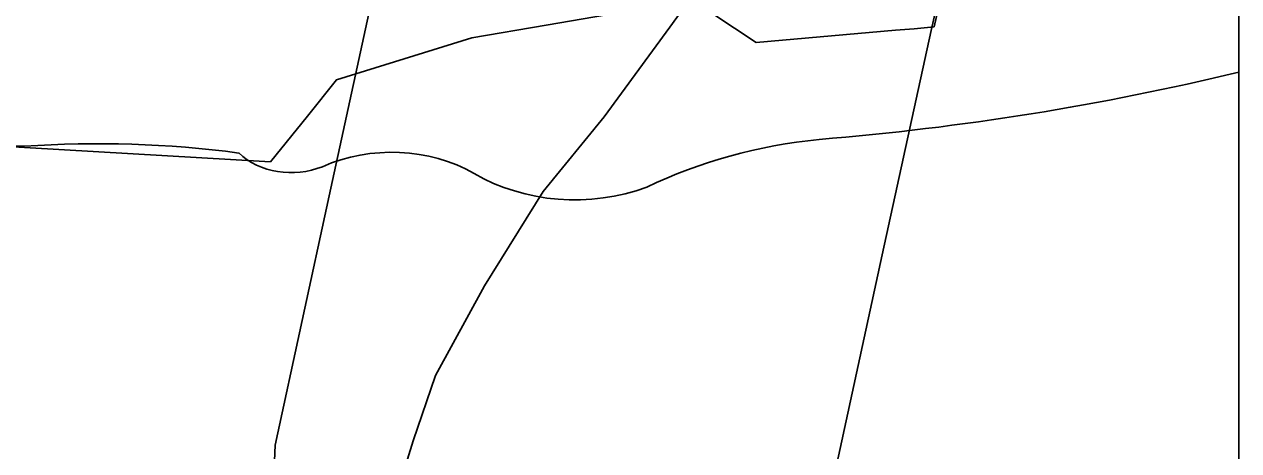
# Model space of a CAD drawing. Extents: x -38.2 to 41.9, y -4 to 24.9.
# Drawn here: x 8.7101 to 8.9, y 17.8343 to 17.9009 of the extents above; entities that cross this region are included whole.
import ezdxf

# ---------------------------------------------------------------- set-up
doc = ezdxf.new("R2010")
doc.units = 0
for name, color, linetype in [('GM_X_Corporation_Text', 7, 'Continuous'), ('GM_X_County_Road', 7, 'Continuous'), ('GM_X_Interchange_Ramps', 7, 'Continuous'), ('GM_X_Major_River', 7, 'Continuous'), ('GM_X_State_Route', 7, 'Continuous'), ('GM_X_State_Shield', 7, 'Continuous'), ('SH_Cut_Line', 7, 'Continuous'), ('SH_Data', 7, 'Continuous')]:
    doc.layers.add(name, color=color, linetype=linetype)

msp = doc.modelspace()

# ---------------------------------------------------------------- linework, layer by layer
at = {"layer": 'GM_X_Corporation_Text'}
msp.add_line((8.9, 17.70631), (8.9, 17.89345), dxfattribs=at)
for centre, major_axis, start_param, end_param in [((8.79882, 18.16109), (0.34952, 0), 4.814394, 5.006082), ((8.72167, 17.77591), (0.13295, 0), 1.404758, 1.657859), ((8.8434, 17.82714), (0.07032, 0), 1.699012, 2.107814), ((8.75185, 17.88628), (0.01068, 0), 3.836095, 5.185414), ((8.76754, 17.86315), (0.02221, 0), 0.950624, 2.079405), ((8.79621, 17.89487), (0.02672, 0), 4.08156, 5.145723)]:
    msp.add_ellipse(centre, major_axis=major_axis, ratio=0.8, start_param=start_param, end_param=end_param, dxfattribs=at)
at = {"layer": 'GM_X_County_Road'}
msp.add_lwpolyline([(8.70471, 17.88198), (8.74858, 17.87943), (8.75437, 17.88655), (8.75892, 17.89226), (8.7801, 17.8988), (8.79173, 17.90078), (8.81455, 17.90475), (8.82454, 17.89805), (8.84634, 17.9), (8.84923, 17.90019), (8.85236, 17.90053), (8.85723, 17.92208)], dxfattribs=at)
at = {"layer": 'GM_X_Interchange_Ramps'}
for points in [[(5.68741, 16.39544), (5.98531, 16.37641), (6.41299, 16.36022), (6.42632, 16.3595), (7.13357, 16.31975), (7.34417, 16.31068), (7.5793, 16.29614), (7.69014, 16.28944), (7.96963, 16.27524), (8.9, 16.22718), (8.9, 17.70631), (8.9, 17.90934), (8.9, 20.9), (5.12429, 20.9)], [(5.77389, 16.38625), (6.07178, 16.36722), (6.49947, 16.35103), (6.5128, 16.35031), (7.22005, 16.31056), (7.43065, 16.30149), (7.66578, 16.28695), (7.77662, 16.28025), (8.0561, 16.26605), (8.9, 16.22246), (8.9, 20.9), (5.21137, 20.9)], [(8.84427, 17.86491), (8.85189, 17.89992), (8.85499, 17.91364)], [(8.83207, 17.55739), (8.83005, 17.68859), (8.8358, 17.82601), (8.84427, 17.86491)]]:
    msp.add_lwpolyline(points, dxfattribs=at)
at = {"layer": 'GM_X_Major_River'}
msp.add_lwpolyline([(8.76441, 17.69853), (8.76069, 17.7088), (8.75736, 17.72173), (8.75555, 17.73502), (8.75486, 17.7464), (8.75419, 17.75931), (8.75463, 17.76917), (8.75622, 17.78206), (8.75857, 17.7957), (8.76168, 17.80744), (8.76668, 17.82221), (8.77093, 17.83584), (8.7744, 17.84606), (8.78206, 17.86005), (8.79123, 17.87478), (8.80077, 17.88648), (8.81107, 17.90045), (8.82138, 17.91479)], dxfattribs=at)
at = {"layer": 'GM_X_State_Route'}
for points in [[(8.75779, 17.8741), (8.76541, 17.90911), (8.76851, 17.92282)], [(8.7456, 17.56658), (8.74357, 17.69778), (8.74932, 17.8352), (8.75779, 17.8741)]]:
    msp.add_lwpolyline(points, dxfattribs=at)
at = {"layer": 'GM_X_State_Shield'}
msp.add_line((8.9, 17.70631), (8.9, 17.89345), dxfattribs=at)
for centre, major_axis, start_param, end_param in [((8.79882, 18.16109), (0.34952, 0), 4.814394, 5.006082), ((8.70939, 17.91149), (0.03703, 0), 4.042888, 4.731795), ((8.72167, 17.77591), (0.13295, 0), 1.404758, 1.657858), ((8.8434, 17.82714), (0.07032, 0), 1.699011, 2.107814), ((8.75185, 17.88628), (0.01068, 0), 3.836095, 5.185414), ((8.76754, 17.86315), (0.02221, 0), 0.950622, 2.079405), ((8.79621, 17.89487), (0.02672, 0), 4.081561, 5.145723)]:
    msp.add_ellipse(centre, major_axis=major_axis, ratio=0.8, start_param=start_param, end_param=end_param, dxfattribs=at)
at = {"layer": 'SH_Cut_Line'}
msp.add_lwpolyline([(5.68741, 16.39544), (5.98531, 16.37641), (6.41299, 16.36022), (6.42632, 16.3595), (7.13357, 16.31975), (7.34417, 16.31068), (7.5793, 16.29614), (7.69014, 16.28944), (7.96963, 16.27524), (8.9, 16.22718), (8.9, 17.70631), (8.9, 17.90934), (8.9, 20.9), (2.11034, 20.9)], dxfattribs=at)
at = {"layer": 'SH_Data'}
msp.add_line((8.9, 17.90934), (8.9, 17.70631), dxfattribs=at)

doc.saveas('drawing.dxf')
